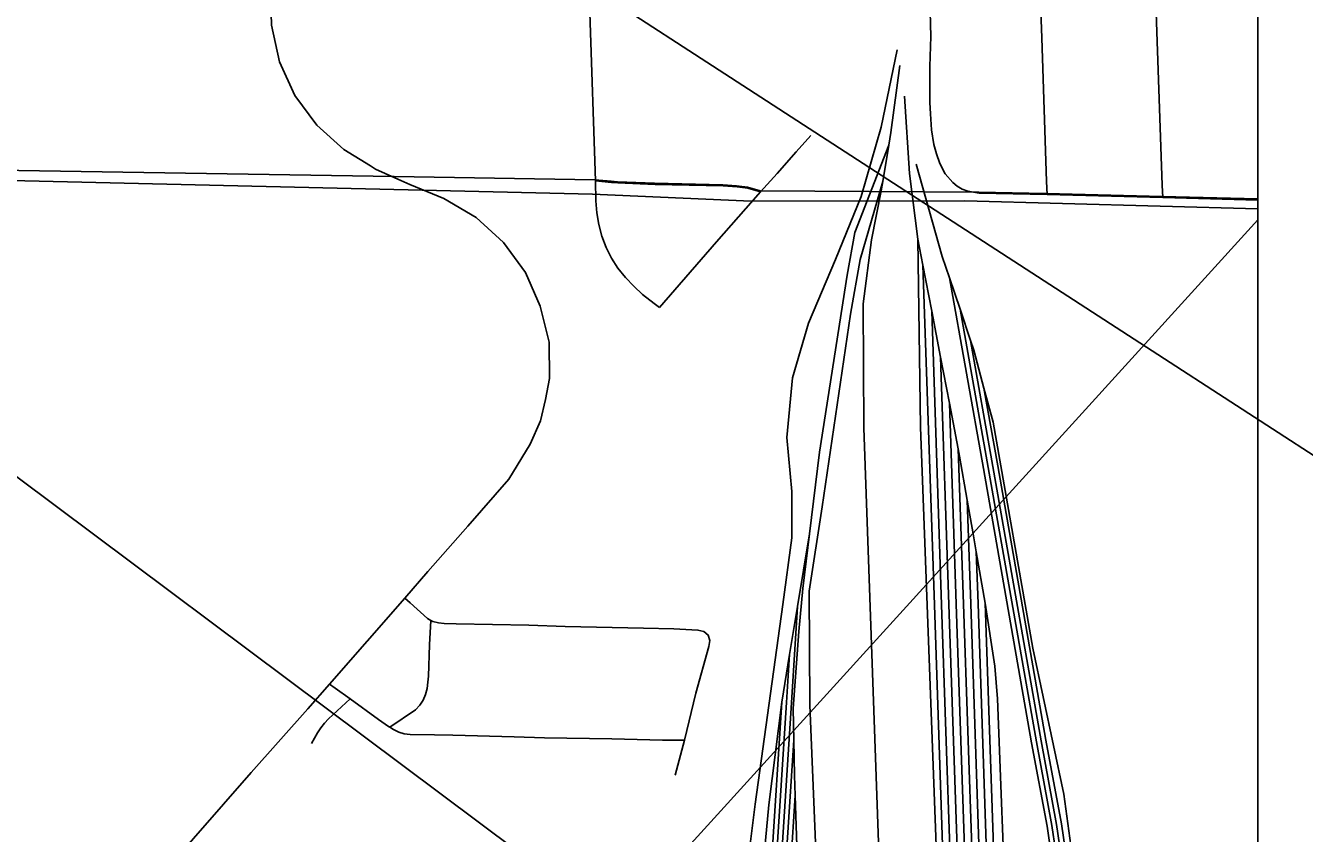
# Model space of a CAD drawing. Extents: x 0 to 34, y 0 to 22.
# Drawn here: x 8.5847 to 8.9119, y 15.4293 to 15.636 of the extents above; entities that cross this region are included whole.
import ezdxf

# ---------------------------------------------------------------- set-up
doc = ezdxf.new("R2010")
doc.units = 0
for name, color, linetype in [('GM_X_City_Street', 7, 'Continuous'), ('GM_X_Corporation', 7, 'Continuous'), ('GM_X_County_Road', 7, 'Continuous'), ('GM_X_Rail_Line', 7, 'Continuous'), ('GM_X_State_Route', 7, 'Continuous'), ('GM_X_Township_Road', 7, 'Continuous'), ('SH_Data', 7, 'Continuous'), ('SH_Text', 7, 'Continuous')]:
    doc.layers.add(name, color=color, linetype=linetype)

msp = doc.modelspace()

# ---------------------------------------------------------------- linework, layer by layer
at = {"layer": 'GM_X_City_Street'}
for points in [[(8.73049, 15.59627), (8.7291, 15.63933), (8.72897, 15.64311), (8.72822, 15.6642), (8.72772, 15.68128), (8.72698, 15.70148), (8.7256, 15.74032), (8.72447, 15.77316)], [(8.84605, 15.59278), (8.84594, 15.59614), (8.8447, 15.63293), (8.84416, 15.64916), (8.84384, 15.65903), (8.84339, 15.66826), (8.84313, 15.6737)], [(8.87567, 15.59202), (8.87556, 15.59521), (8.87385, 15.64433), (8.87366, 15.65019), (8.87334, 15.65973), (8.87294, 15.66742)], [(8.81998, 15.59813), (8.81866, 15.60073), (8.81778, 15.60323), (8.81713, 15.60563), (8.81648, 15.60934), (8.81622, 15.61347), (8.81605, 15.61634), (8.81604, 15.62553), (8.81632, 15.6332), (8.81607, 15.64292)]]:
    msp.add_lwpolyline(points, dxfattribs=at)
at = {"layer": 'GM_X_Corporation'}
for points in [[(7.96806, 15.61283), (8.2359, 15.6045), (8.72976, 15.59292), (8.77035, 15.59107), (8.82504, 15.59119), (8.9, 15.58911), (8.9, 16.04943), (8.89398, 16.04872), (8.88677, 16.0586), (8.88261, 16.06848), (8.88052, 16.07835), (8.87768, 16.08861), (8.8773, 16.09868), (8.8701, 16.10856), (8.86044, 16.10818), (8.8504, 16.11084), (8.84017, 16.11957), (8.83202, 16.12926), (8.8216, 16.14123)], [(7.9702, 15.61776), (8.2359, 15.6045), (8.67904, 15.59737), (8.73038, 15.59655), (8.73454, 15.59619), (8.73613, 15.59606), (8.74565, 15.59567), (8.76307, 15.59532), (8.76664, 15.59501), (8.76941, 15.59472), (8.77267, 15.59373), (8.8286, 15.59343), (8.84566, 15.59307), (8.84594, 15.59306), (8.87556, 15.5923), (8.9, 15.59167), (8.9, 16.10976)], [(8.9, 14.1), (8.9, 16.10976)], [(8.63507, 14.79895), (8.62156, 15.1758), (8.72899, 15.17339), (8.72897, 15.32848), (8.74357, 15.32736), (8.74132, 15.41165), (8.9, 15.58629), (8.9, 15.59167), (8.87556, 15.5923), (8.84594, 15.59306), (8.84566, 15.59307), (8.8286, 15.59343), (8.77267, 15.59373), (8.76941, 15.59472), (8.76664, 15.59501), (8.76307, 15.59532), (8.74565, 15.59567), (8.73613, 15.59606), (8.73454, 15.59619), (8.73038, 15.59655), (8.67904, 15.59737), (8.2359, 15.6045), (7.9702, 15.61776)]]:
    msp.add_lwpolyline(points, dxfattribs=at)
msp.add_lwpolyline([(8.65472, 14.1), (8.9, 14.1), (8.9, 15.58629), (8.74132, 15.41165), (8.74357, 15.32736), (8.72897, 15.32848), (8.72899, 15.17339), (8.62156, 15.1758), (8.63507, 14.79895), (8.63549, 14.78709), (8.64019, 14.61596), (8.64781, 14.34069)], close=True, dxfattribs=at)
at = {"layer": 'GM_X_County_Road'}
for p, q in [((8.84605, 15.59278), (8.87567, 15.59202)), ((8.87567, 15.59202), (8.9, 15.59139))]:
    msp.add_line(p, q, dxfattribs=at)
for points in [[(8.73049, 15.59627), (8.73465, 15.59591), (8.73624, 15.59578), (8.74576, 15.5954), (8.76318, 15.59505), (8.76675, 15.59474), (8.76952, 15.59444), (8.77278, 15.59345)], [(8.74689, 15.56387), (8.74557, 15.5649), (8.74257, 15.56722), (8.74031, 15.56934), (8.73819, 15.57158), (8.73627, 15.57396), (8.73461, 15.57652), (8.73324, 15.57926), (8.73218, 15.58213), (8.7314, 15.58509), (8.7309, 15.58811), (8.73065, 15.59117), (8.73049, 15.59627)], [(8.81998, 15.59813), (8.82193, 15.59586), (8.8231, 15.59493), (8.82438, 15.59419), (8.82576, 15.59367), (8.82871, 15.59315), (8.84605, 15.59278)]]:
    msp.add_lwpolyline(points, dxfattribs=at)
at = {"layer": 'GM_X_Rail_Line'}
for p, q in [((8.80556, 15.60539), (8.80403, 15.59611)), ((8.81301, 15.58141), (8.81429, 15.57474)), ((8.81429, 15.57474), (8.81655, 15.56297)), ((8.82111, 15.57145), (8.82379, 15.56345)), ((8.81655, 15.56297), (8.81882, 15.55121)), ((8.82379, 15.56345), (8.82648, 15.55544)), ((8.81882, 15.55121), (8.82108, 15.53944)), ((8.82108, 15.53944), (8.82334, 15.52768)), ((8.78221, 15.48735), (8.78529, 15.50594)), ((8.82796, 15.50131), (8.83027, 15.48819)), ((8.78018, 15.47511), (8.78221, 15.48735)), ((8.77816, 15.46287), (8.78018, 15.47511)), ((8.78203, 15.42608), (8.78161, 15.43901))]:
    msp.add_line(p, q, dxfattribs=at)
for points in [[(8.80773, 15.62984), (8.80364, 15.61001), (8.79854, 15.59226), (8.79197, 15.57615), (8.78506, 15.55987), (8.78095, 15.5459), (8.77947, 15.53061), (8.78079, 15.5168), (8.78079, 15.50496), (8.77848, 15.48786), (8.77142, 15.43673), (8.7701, 15.42654), (8.76994, 15.4073), (8.77339, 15.30948), (8.77733, 15.2429), (8.78325, 15.151), (8.78818, 15.09608), (8.78884, 15.08096), (8.78736, 15.06814), (8.78358, 15.05466), (8.77257, 15.02605), (8.76813, 15.0124), (8.76392, 14.99747)], [(8.80837, 15.62579), (8.8061, 15.6087), (8.80556, 15.60539)], [(8.81301, 15.58141), (8.81087, 15.59818), (8.80959, 15.61794)], [(8.78529, 15.50594), (8.78786, 15.52682), (8.79492, 15.5722), (8.7969, 15.58305), (8.80556, 15.60539)], [(8.81259, 15.60057), (8.81926, 15.57697), (8.82111, 15.57145)], [(8.80403, 15.59611), (8.79821, 15.57615), (8.79575, 15.56217), (8.78851, 15.51285), (8.78522, 15.49131), (8.78539, 15.46221), (8.78917, 15.36883), (8.79164, 15.31918), (8.79657, 15.29485), (8.80134, 15.26937), (8.80347, 15.25309), (8.80364, 15.23879), (8.80594, 15.17418), (8.8061, 15.15872), (8.80545, 15.14278), (8.80512, 15.12535), (8.80134, 15.102), (8.7978, 15.08653)], [(8.80403, 15.59611), (8.80364, 15.59374), (8.80117, 15.58124), (8.79903, 15.5648), (8.7992, 15.53307), (8.80331, 15.41733), (8.80758, 15.29633), (8.80956, 15.24339), (8.81202, 15.22136), (8.81186, 15.20213), (8.80939, 15.16037), (8.80726, 15.11927), (8.8061, 15.10726)], [(8.82512, 15.21826), (8.82123, 15.33266), (8.81367, 15.53324), (8.81301, 15.58141)], [(8.82512, 15.21826), (8.82559, 15.22507), (8.82052, 15.39044), (8.81723, 15.48775), (8.81429, 15.57474)], [(8.84363, 15.22344), (8.85016, 15.28679), (8.85164, 15.30291), (8.85132, 15.3228), (8.84885, 15.41223), (8.84605, 15.43114), (8.84211, 15.45251), (8.82978, 15.52271), (8.82111, 15.57145)], [(8.82532, 15.21227), (8.82693, 15.21751), (8.82746, 15.22503), (8.82238, 15.3905), (8.81909, 15.48781), (8.81655, 15.56297)], [(8.84567, 15.23111), (8.8514, 15.28667), (8.85289, 15.30286), (8.85256, 15.32283), (8.85009, 15.41234), (8.84728, 15.43135), (8.84333, 15.45273), (8.831, 15.52293), (8.82379, 15.56345)], [(8.84758, 15.23755), (8.85264, 15.28655), (8.85413, 15.30281), (8.8538, 15.32285), (8.85133, 15.41245), (8.84851, 15.43155), (8.84456, 15.45295), (8.83223, 15.52315), (8.82648, 15.55544)], [(8.82648, 15.55544), (8.82731, 15.55296), (8.82991, 15.54328)], [(8.82531, 15.2059), (8.82878, 15.21716), (8.82933, 15.225), (8.82424, 15.39056), (8.82096, 15.48787), (8.81882, 15.55121)], [(8.8495, 15.24399), (8.85388, 15.28643), (8.85538, 15.30277), (8.85504, 15.32288), (8.85257, 15.41256), (8.84973, 15.43175), (8.84578, 15.45317), (8.83345, 15.52336), (8.82991, 15.54328)], [(8.82991, 15.54328), (8.83224, 15.53455), (8.84244, 15.47668), (8.85033, 15.43936), (8.85395, 15.41306), (8.85723, 15.31409), (8.85674, 15.29337), (8.85181, 15.25178), (8.8495, 15.24399)], [(8.82528, 15.1989), (8.8269, 15.20471), (8.83062, 15.21682), (8.83119, 15.22496), (8.82611, 15.39062), (8.82282, 15.48794), (8.82108, 15.53944)], [(8.82524, 15.19181), (8.82869, 15.20419), (8.83247, 15.21647), (8.83306, 15.22492), (8.82797, 15.39068), (8.82468, 15.488), (8.82334, 15.52768)], [(8.82334, 15.52768), (8.8237, 15.52584), (8.82565, 15.51458)], [(8.83226, 15.20314), (8.83431, 15.21613), (8.83492, 15.22489), (8.82983, 15.39074), (8.82655, 15.48806), (8.82565, 15.51458)], [(8.82565, 15.51458), (8.82715, 15.50595), (8.82796, 15.50131)], [(8.78127, 15.45316), (8.78111, 15.46123), (8.78259, 15.48096), (8.78358, 15.49197), (8.78529, 15.50594)], [(8.83226, 15.20314), (8.83615, 15.21579), (8.83679, 15.22485), (8.8317, 15.3908), (8.82841, 15.48813), (8.82796, 15.50131)], [(8.82992, 15.18776), (8.83405, 15.20262), (8.838, 15.21544), (8.83866, 15.22481), (8.83356, 15.39086), (8.83027, 15.48819)], [(8.83027, 15.48819), (8.83274, 15.47208), (8.8334, 15.46369), (8.8357, 15.40401), (8.83734, 15.35584), (8.83899, 15.30767), (8.84129, 15.2332), (8.84079, 15.22054), (8.83915, 15.2089)], [(8.79372, 15.11995), (8.78392, 15.27182), (8.78212, 15.30467), (8.77801, 15.39486), (8.77801, 15.42169), (8.78064, 15.46271), (8.78221, 15.48735)], [(8.79321, 15.10852), (8.78268, 15.27174), (8.78088, 15.30461), (8.77677, 15.39484), (8.77677, 15.42173), (8.7794, 15.46279), (8.78018, 15.47511)], [(8.76392, 14.99747), (8.77881, 15.03706), (8.78687, 15.05712), (8.79032, 15.0729), (8.79049, 15.09526), (8.78555, 15.17763), (8.77832, 15.28811), (8.777, 15.31261), (8.77372, 15.38741), (8.77322, 15.4193), (8.77487, 15.43657), (8.77816, 15.46287)], [(8.79277, 15.09608), (8.78144, 15.27167), (8.77964, 15.30455), (8.77553, 15.39481), (8.77553, 15.42177), (8.77816, 15.46287)], [(8.79418, 15.13202), (8.78517, 15.27189), (8.78336, 15.30474), (8.77925, 15.39489), (8.77925, 15.42165), (8.78127, 15.45316)], [(8.78161, 15.43901), (8.78144, 15.44413), (8.78127, 15.45316)], [(8.79452, 15.14611), (8.78641, 15.27197), (8.7846, 15.3048), (8.7805, 15.39492), (8.7805, 15.42161), (8.78161, 15.43901)]]:
    msp.add_lwpolyline(points, dxfattribs=at)
at = {"layer": 'GM_X_State_Route'}
msp.add_line((8.77278, 15.59345), (8.777, 15.5982), dxfattribs=at)
for points in [[(8.67295, 15.60011), (8.66616, 15.60431), (8.65921, 15.61059), (8.65363, 15.6181), (8.64967, 15.62673), (8.64764, 15.63617), (8.64733, 15.6452), (8.64246, 15.78801), (8.64297, 15.79257), (8.6449, 15.79816), (8.649, 15.80398), (8.65383, 15.8081), (8.6612, 15.81212)], [(8.777, 15.5982), (8.78187, 15.60369), (8.78558, 15.60794)], [(8.69785, 15.50795), (8.70838, 15.51997), (8.71381, 15.52889), (8.71645, 15.53488), (8.71777, 15.54036), (8.71879, 15.54574), (8.71868, 15.55497), (8.71635, 15.56421), (8.71259, 15.57284), (8.70701, 15.58055), (8.70001, 15.58694), (8.69169, 15.59182), (8.68303, 15.59533), (8.67915, 15.59709), (8.67423, 15.59933), (8.67295, 15.60011)], [(8.74689, 15.56387), (8.76148, 15.58069), (8.77278, 15.59345)], [(8.5917, 15.3868), (8.64241, 15.44487), (8.65691, 15.46115), (8.66246, 15.4675), (8.68173, 15.48953), (8.68766, 15.49631), (8.69785, 15.50795)]]:
    msp.add_lwpolyline(points, dxfattribs=at)
at = {"layer": 'GM_X_Township_Road'}
msp.add_line((8.75328, 15.45315), (8.75091, 15.44421), dxfattribs=at)
for points in [[(8.68173, 15.48953), (8.68308, 15.48831), (8.68751, 15.4843), (8.68839, 15.48381)], [(8.67788, 15.45647), (8.68446, 15.46093), (8.68554, 15.4621), (8.68642, 15.46342), (8.68704, 15.46487), (8.68743, 15.46641), (8.68766, 15.46797), (8.68778, 15.46956), (8.68802, 15.47756), (8.68839, 15.48381)], [(8.68839, 15.48381), (8.68886, 15.48356), (8.69032, 15.4832), (8.69183, 15.48305), (8.69491, 15.48291), (8.7135, 15.48261), (8.72276, 15.48228), (8.74283, 15.48178), (8.75055, 15.48163), (8.75673, 15.48133), (8.75824, 15.48099), (8.75934, 15.48004), (8.75974, 15.47864), (8.75953, 15.47709), (8.75621, 15.46514), (8.75328, 15.45315)], [(8.66246, 15.4675), (8.6639, 15.46646), (8.66771, 15.46369)], [(8.65789, 15.45234), (8.65935, 15.45502), (8.66022, 15.45628), (8.66117, 15.45746), (8.6622, 15.45859), (8.66771, 15.46369)], [(8.66771, 15.46369), (8.67496, 15.45843), (8.67752, 15.45668), (8.67788, 15.45647)], [(8.67788, 15.45647), (8.67884, 15.45588), (8.68019, 15.45521), (8.6816, 15.45477), (8.68308, 15.45458), (8.68931, 15.45451), (8.69403, 15.45447), (8.70969, 15.45397), (8.71751, 15.45373), (8.73473, 15.4535), (8.74765, 15.45316), (8.75328, 15.45315)]]:
    msp.add_lwpolyline(points, dxfattribs=at)
at = {"layer": 'SH_Data'}
msp.add_line((8.9, 20.9), (8.9, 14.1), dxfattribs=at)
msp.add_line((8.9, 20.9), (8.9, 14.1), dxfattribs=at)
at = {"layer": 'SH_Text'}
msp.add_lwpolyline([(6.36862, 17.17654), (9.3797, 15.22429), (9.3797, 14.92419)], close=True, dxfattribs=at)

doc.saveas('drawing.dxf')
